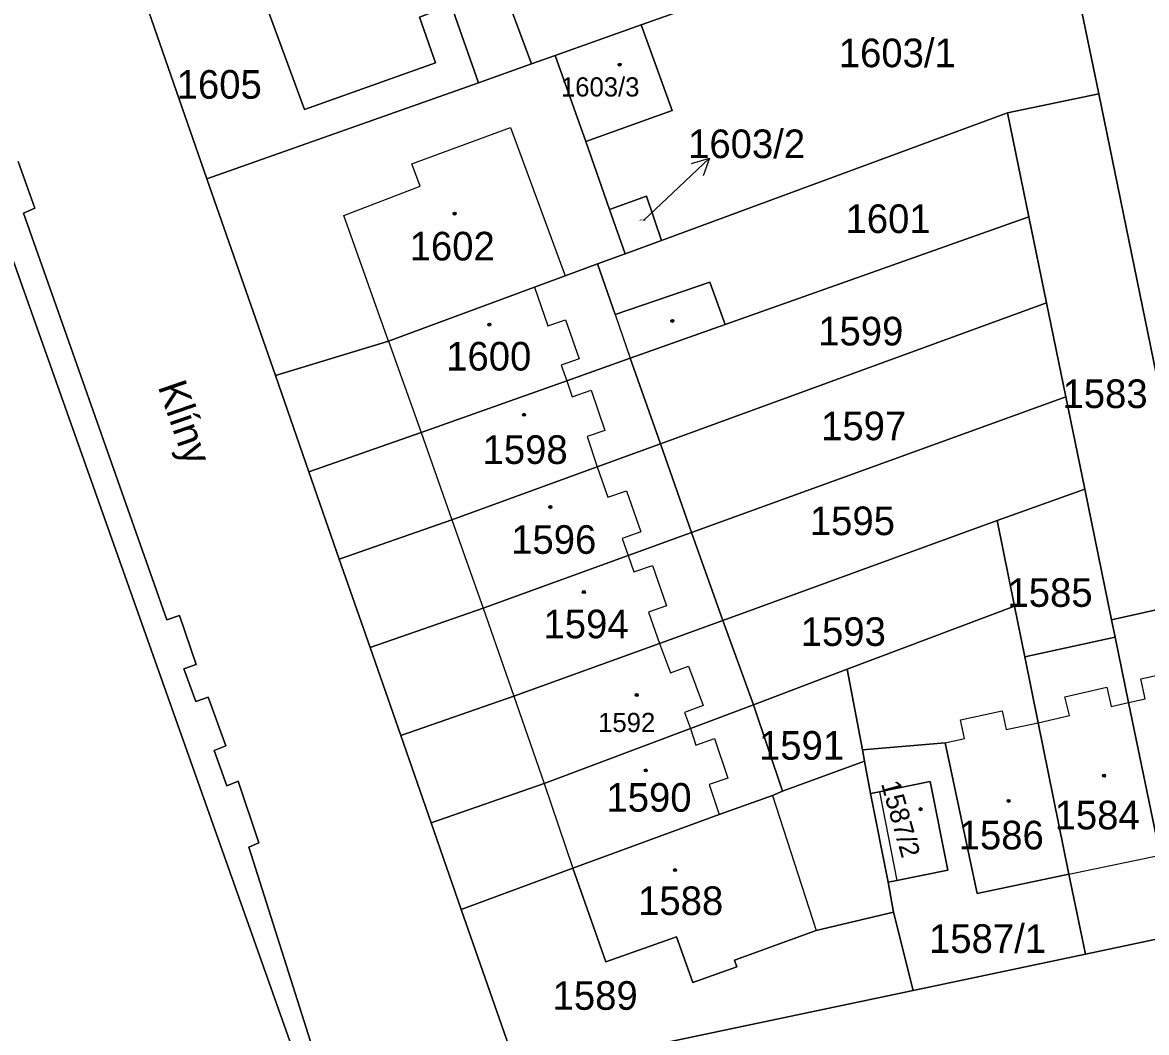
# Model space of a CAD drawing. Extents: x -596233 to -595156, y -1161235 to -1159375.
# Drawn here: x -595945.9 to -595879.1, y -1161019.3 to -1160959.3 of the extents above; entities that cross this region are included whole.
import ezdxf

# ---------------------------------------------------------------- set-up
doc = ezdxf.new("R2010")
doc.units = 0
for name, color, linetype in [('KN_CAR_KR', 7, 'Continuous'), ('KN_KULTURY', 7, 'Continuous'), ('KN_PARC_CIS_POM', 7, 'Continuous'), ('KN_PARC_CIS_POZ', 7, 'Continuous'), ('KN_PARC_CIS_STAV', 7, 'Continuous'), ('KN_PARC_PLOCHA', 7, 'Continuous'), ('KN_ULICE', 7, 'Continuous'), ('PARC_C_SIPKA', 7, 'Continuous'), ('parcely_l', 7, 'Continuous')]:
    doc.layers.add(name, color=color, linetype=linetype)

msp = doc.modelspace()

# ---------------------------------------------------------------- linework, layer by layer
at = {"layer": 'KN_CAR_KR'}
for points in [[(-595922.76, -1160967.74), (-595916.91, -1160965.58)], [(-595916.91, -1160965.58), (-595913.65, -1160974.38)], [(-595922.27, -1160969.05), (-595922.76, -1160967.74)], [(-595926.81, -1160970.79), (-595922.27, -1160969.05)], [(-595924.16, -1160978.26), (-595926.81, -1160970.79)], [(-595915.48, -1160975.06), (-595914.68, -1160977.35)], [(-595910.69, -1160976.68), (-595909.79, -1160979.28)], [(-595914.68, -1160977.35), (-595913.64, -1160976.99)], [(-595913.64, -1160976.99), (-595912.83, -1160979.32)], [(-595924.16, -1160978.26), (-595922.22, -1160983.7)], [(-595912.83, -1160979.32), (-595913.89, -1160979.69)], [(-595913.89, -1160979.69), (-595913.56, -1160980.62)], [(-595913.56, -1160980.62), (-595913.24, -1160981.57)], [(-595913.24, -1160981.57), (-595912.11, -1160981.18)], [(-595912.11, -1160981.18), (-595911.3, -1160983.58)], [(-595911.3, -1160983.58), (-595912.36, -1160983.93)], [(-595922.22, -1160983.7), (-595920.39, -1160988.89)], [(-595912.36, -1160983.93), (-595911.75, -1160985.73)], [(-595911.75, -1160985.73), (-595911.12, -1160987.54)], [(-595911.12, -1160987.54), (-595910.02, -1160987.15)], [(-595910.02, -1160987.15), (-595909.17, -1160989.6)], [(-595920.39, -1160988.89), (-595918.53, -1160994.12)], [(-595909.17, -1160989.6), (-595910.28, -1160989.99)], [(-595910.28, -1160989.99), (-595909.92, -1160991)], [(-595909.92, -1160991), (-595909.58, -1160991.97)], [(-595909.58, -1160991.97), (-595908.48, -1160991.59)], [(-595908.48, -1160991.59), (-595907.64, -1160993.98)], [(-595918.53, -1160994.12), (-595916.7, -1160999.36)], [(-595907.64, -1160993.98), (-595908.71, -1160994.36)], [(-595908.71, -1160994.36), (-595908.06, -1160996.22)], [(-595908.06, -1160996.22), (-595907.4, -1160997.98)], [(-595907.4, -1160997.98), (-595906.34, -1160997.58)], [(-595906.34, -1160997.58), (-595905.47, -1160999.91)], [(-595879.46, -1160998.33), (-595876.94, -1160997.77)], [(-595883.97, -1160999.4), (-595881.49, -1160998.82)], [(-595881.49, -1160998.82), (-595881.22, -1160999.97)], [(-595879.2, -1160999.51), (-595879.46, -1160998.33)], [(-595916.7, -1160999.36), (-595914.9, -1161004.55)], [(-595883.71, -1161000.5), (-595883.97, -1160999.4)], [(-595880.19, -1160999.73), (-595879.2, -1160999.51)], [(-595905.47, -1160999.91), (-595906.58, -1161000.33)], [(-595890.18, -1161000.76), (-595887.7, -1161000.23)], [(-595887.7, -1161000.23), (-595887.46, -1161001.34)], [(-595881.22, -1160999.97), (-595880.19, -1160999.73)], [(-595906.58, -1161000.33), (-595906.22, -1161001.28)], [(-595889.94, -1161001.87), (-595890.18, -1161000.76)], [(-595887.46, -1161001.34), (-595885.57, -1161000.94)], [(-595885.57, -1161000.94), (-595883.71, -1161000.5)], [(-595906.22, -1161001.28), (-595905.89, -1161002.26)], [(-595905.89, -1161002.26), (-595904.78, -1161001.88)], [(-595904.78, -1161001.88), (-595904, -1161004.23)], [(-595891.09, -1161002.12), (-595889.94, -1161001.87)], [(-595904, -1161004.23), (-595905.11, -1161004.61)], [(-595914.9, -1161004.55), (-595913.2, -1161009.57)], [(-595905.11, -1161004.61), (-595904.52, -1161006.38)], [(-595901.34, -1161005.26), (-595898.75, -1161013.27)], [(-595894.99, -1161005.04), (-595893.96, -1161010.3)], [(-595883.75, -1161009.94), (-595878.32, -1161008.8)]]:
    msp.add_lwpolyline(points, dxfattribs=at)
at = {"layer": 'KN_KULTURY'}
for centre, radius in [((-595910.42, -1160961.83), 0.09), ((-595910.42, -1160961.83), 0.0398), ((-595920.23, -1160970.69), 0.09), ((-595920.23, -1160970.69), 0.0398), ((-595918.16, -1160977.28), 0.09), ((-595918.16, -1160977.28), 0.0398), ((-595907.29, -1160977.06), 0.09), ((-595907.29, -1160977.06), 0.0398), ((-595916.1, -1160982.64), 0.09), ((-595916.1, -1160982.64), 0.0398), ((-595914.54, -1160988.12), 0.09), ((-595914.54, -1160988.12), 0.0398), ((-595912.55, -1160993.17), 0.09), ((-595912.55, -1160993.17), 0.0398), ((-595909.41, -1160999.29), 0.09), ((-595909.41, -1160999.29), 0.0398), ((-595908.87, -1161003.77), 0.09), ((-595908.87, -1161003.77), 0.0398), ((-595881.65, -1161004.08), 0.09), ((-595881.65, -1161004.08), 0.0398), ((-595887.32, -1161005.58), 0.09), ((-595887.32, -1161005.58), 0.0398), ((-595892.55, -1161006.07), 0.09), ((-595892.55, -1161006.07), 0.0398), ((-595907.13, -1161009.69), 0.09), ((-595907.13, -1161009.69), 0.0398)]:
    msp.add_circle(centre, radius, dxfattribs=at)
at = {"layer": 'KN_PARC_PLOCHA'}
for points in [[(-595928.46, -1161024.22), (-595963.05, -1160926.68)], [(-595963.05, -1160926.68), (-595928.46, -1161024.22), (-595919, -1161056.06), (-595900.87, -1161137.65), (-595901.34, -1161137.73), (-595903.95, -1161138.15), (-595904.75, -1161140.26), (-595905.56, -1161142.28), (-595906.73, -1161144.3), (-595908.51, -1161146.01), (-595911.15, -1161147.82), (-595913.46, -1161148.94), (-595935.55, -1161156.06), (-595938.4, -1161156.98), (-595944.25, -1161155.13), (-595946.59, -1161152.37)], [(-595947.59, -1160932.78), (-595945.44, -1160938.83), (-595943.25, -1160945), (-595938.89, -1160957.26), (-595934.94, -1160968.62), (-595930.87, -1160980.3), (-595928.88, -1160986.02), (-595927.08, -1160991.21), (-595925.25, -1160996.46), (-595923.43, -1161001.7), (-595921.62, -1161006.89), (-595919.83, -1161012.04), (-595916.44, -1161021.78)], [(-595946.16, -1160967.59), (-595945.16, -1160970.37), (-595945.84, -1160970.67), (-595937.32, -1160994.82), (-595936.57, -1160994.57), (-595935.57, -1160997.47), (-595936.32, -1160997.73), (-595935.6, -1160999.68), (-595934.86, -1160999.42), (-595933.82, -1161002.3), (-595934.5, -1161002.59), (-595933.76, -1161004.69), (-595933.08, -1161004.4), (-595931.85, -1161008.07), (-595932.45, -1161008.33), (-595923.68, -1161035.97)], [(-595923.68, -1161035.97), (-595932.45, -1161008.33), (-595931.85, -1161008.07), (-595933.08, -1161004.4), (-595933.76, -1161004.69), (-595934.5, -1161002.59), (-595933.82, -1161002.3), (-595934.86, -1160999.42), (-595935.6, -1160999.68), (-595936.32, -1160997.73), (-595935.57, -1160997.47), (-595936.57, -1160994.57), (-595937.32, -1160994.82), (-595945.84, -1160970.67), (-595945.16, -1160970.37), (-595946.16, -1160967.59)], [(-595916.44, -1161021.78), (-595892.98, -1161016.84), (-595882.75, -1161014.69), (-595877.32, -1161013.54), (-595871.94, -1161012.41), (-595866.56, -1161011.28), (-595861.18, -1161010.14), (-595855.79, -1161009.01), (-595850.31, -1161007.86), (-595844.93, -1161006.72), (-595839.55, -1161005.59), (-595834.21, -1161004.47), (-595828.83, -1161003.33), (-595818.41, -1161001.14), (-595816.25, -1161010.92), (-595828.33, -1161013.45), (-595833.66, -1161014.56), (-595839.06, -1161015.69), (-595849.85, -1161017.95), (-595855.21, -1161019.07), (-595860.62, -1161020.2)]]:
    msp.add_lwpolyline(points, dxfattribs=at)
for points in [[(-595889.86, -1160952.65), (-595909.14, -1160959.48), (-595914.25, -1160961.29), (-595915.66, -1160961.79), (-595919.87, -1160950.45), (-595896.42, -1160942.14), (-595889.93, -1160939.84)], [(-595915.66, -1160961.79), (-595918.81, -1160962.91), (-595920.44, -1160958.31), (-595922.32, -1160959.01), (-595921.36, -1160961.72), (-595929.14, -1160964.5), (-595932.63, -1160955.01), (-595932.43, -1160954.94), (-595922.85, -1160951.5), (-595922.62, -1160951.42), (-595919.87, -1160950.45)], [(-595881.86, -1160956.74), (-595883.3, -1160957.05), (-595881.96, -1160963.58), (-595887.39, -1160964.71), (-595907.93, -1160972.28), (-595908.82, -1160969.66), (-595911.02, -1160970.44), (-595912.44, -1160966.41), (-595907.31, -1160964.56), (-595909.14, -1160959.48), (-595889.86, -1160952.65), (-595883.36, -1160950.34)], [(-595918.81, -1160962.91), (-595934.94, -1160968.62), (-595938.89, -1160957.26), (-595932.63, -1160955.01), (-595929.14, -1160964.5), (-595921.36, -1160961.72), (-595922.32, -1160959.01), (-595920.44, -1160958.31)], [(-595870.47, -1160992.32), (-595875.81, -1160993.61), (-595881.96, -1160963.58), (-595883.3, -1160957.05), (-595881.86, -1160956.74), (-595877.93, -1160955.88)], [(-595912.44, -1160966.41), (-595914.25, -1160961.29), (-595909.14, -1160959.48), (-595907.31, -1160964.56)], [(-595912.44, -1160966.41), (-595911.02, -1160970.44), (-595910.09, -1160973.07), (-595911.73, -1160973.68), (-595913.65, -1160974.38), (-595915.48, -1160975.06), (-595924.16, -1160978.26), (-595930.87, -1160980.3), (-595934.94, -1160968.62), (-595918.81, -1160962.91), (-595915.66, -1160961.79), (-595914.25, -1160961.29)], [(-595875.81, -1160993.61), (-595881.2, -1160994.83), (-595882.8, -1160987.05), (-595883.92, -1160981.58), (-595885.07, -1160975.98), (-595886.12, -1160970.87), (-595887.39, -1160964.71), (-595881.96, -1160963.58)], [(-595886.12, -1160970.87), (-595904.16, -1160977.28), (-595905.06, -1160974.76), (-595910.69, -1160976.68), (-595911.73, -1160973.68), (-595910.09, -1160973.07), (-595907.93, -1160972.28), (-595887.39, -1160964.71)], [(-595907.93, -1160972.28), (-595910.09, -1160973.07), (-595911.02, -1160970.44), (-595908.82, -1160969.66)], [(-595885.07, -1160975.98), (-595908, -1160984.36), (-595909.79, -1160979.28), (-595904.16, -1160977.28), (-595886.12, -1160970.87)], [(-595904.16, -1160977.28), (-595909.79, -1160979.28), (-595913.56, -1160980.62), (-595922.22, -1160983.7), (-595928.88, -1160986.02), (-595930.87, -1160980.3), (-595924.16, -1160978.26), (-595915.48, -1160975.06), (-595913.65, -1160974.38), (-595911.73, -1160973.68), (-595910.69, -1160976.68), (-595905.06, -1160974.76)], [(-595883.92, -1160981.58), (-595906.16, -1160989.64), (-595908, -1160984.36), (-595885.07, -1160975.98)], [(-595908, -1160984.36), (-595911.75, -1160985.73), (-595920.39, -1160988.89), (-595927.08, -1160991.21), (-595928.88, -1160986.02), (-595922.22, -1160983.7), (-595913.56, -1160980.62), (-595909.79, -1160979.28)], [(-595882.8, -1160987.05), (-595887.99, -1160988.93), (-595904.3, -1160994.86), (-595906.16, -1160989.64), (-595883.92, -1160981.58)], [(-595906.16, -1160989.64), (-595909.92, -1160991), (-595918.53, -1160994.12), (-595925.25, -1160996.46), (-595927.08, -1160991.21), (-595920.39, -1160988.89), (-595911.75, -1160985.73), (-595908, -1160984.36)], [(-595881.2, -1160994.83), (-595880.99, -1160995.85), (-595886.36, -1160997.02), (-595886.97, -1160994.01), (-595887.99, -1160988.93), (-595882.8, -1160987.05)], [(-595886.97, -1160994.01), (-595896.91, -1160997.76), (-595902.48, -1160999.87), (-595904.3, -1160994.86), (-595887.99, -1160988.93)], [(-595904.3, -1160994.86), (-595908.06, -1160996.22), (-595916.7, -1160999.36), (-595923.43, -1161001.7), (-595925.25, -1160996.46), (-595918.53, -1160994.12), (-595909.92, -1160991), (-595906.16, -1160989.64)], [(-595871.94, -1161012.41), (-595877.32, -1161013.54), (-595878.32, -1161008.8), (-595880.19, -1160999.73), (-595880.99, -1160995.85), (-595881.2, -1160994.83), (-595875.81, -1160993.61), (-595874.81, -1160998.51), (-595872.95, -1161007.62)], [(-595886.36, -1160997.02), (-595885.57, -1161000.94), (-595883.75, -1161009.94), (-595889.18, -1161011.09), (-595891.09, -1161002.12), (-595896, -1161002.54), (-595896.91, -1160997.76), (-595886.97, -1160994.01)], [(-595902.48, -1160999.87), (-595906.22, -1161001.28), (-595914.9, -1161004.55), (-595921.62, -1161006.89), (-595923.43, -1161001.7), (-595916.7, -1160999.36), (-595908.06, -1160996.22), (-595904.3, -1160994.86)], [(-595877.32, -1161013.54), (-595882.75, -1161014.69), (-595883.75, -1161009.94), (-595885.57, -1161000.94), (-595886.36, -1160997.02), (-595880.99, -1160995.85), (-595880.19, -1160999.73), (-595878.32, -1161008.8)], [(-595896, -1161002.54), (-595895.87, -1161003.21), (-595900.75, -1161005), (-595902.48, -1160999.87), (-595896.91, -1160997.76)], [(-595900.75, -1161005), (-595901.34, -1161005.26), (-595904.52, -1161006.38), (-595913.2, -1161009.57), (-595919.83, -1161012.04), (-595921.62, -1161006.89), (-595914.9, -1161004.55), (-595906.22, -1161001.28), (-595902.48, -1160999.87)], [(-595883.75, -1161009.94), (-595882.75, -1161014.69), (-595892.98, -1161016.84), (-595894.16, -1161012.18), (-595894.48, -1161010.4), (-595893.96, -1161010.3), (-595890.92, -1161009.69), (-595891.97, -1161004.43), (-595894.99, -1161005.04), (-595895.52, -1161005.14), (-595895.87, -1161003.21), (-595896, -1161002.54), (-595891.09, -1161002.12), (-595889.18, -1161011.09)], [(-595895.52, -1161005.14), (-595894.48, -1161010.4), (-595894.16, -1161012.18), (-595898.75, -1161013.27), (-595903.61, -1161015.04), (-595903.47, -1161015.43), (-595906.08, -1161016.37), (-595907.04, -1161013.66), (-595911.24, -1161015.14), (-595913.2, -1161009.57), (-595904.52, -1161006.38), (-595901.34, -1161005.26), (-595900.75, -1161005), (-595895.87, -1161003.21)], [(-595894.48, -1161010.4), (-595895.52, -1161005.14), (-595894.99, -1161005.04), (-595891.97, -1161004.43), (-595890.92, -1161009.69), (-595893.96, -1161010.3)], [(-595894.16, -1161012.18), (-595892.98, -1161016.84), (-595916.44, -1161021.78), (-595919.83, -1161012.04), (-595913.2, -1161009.57), (-595911.24, -1161015.14), (-595907.04, -1161013.66), (-595906.08, -1161016.37), (-595903.47, -1161015.43), (-595903.61, -1161015.04), (-595898.75, -1161013.27)]]:
    msp.add_lwpolyline(points, close=True, dxfattribs=at)
at = {"layer": 'PARC_C_SIPKA'}
for points in [[(-595909.01, -1160971.1), (-595907.27, -1160969.45), (-595905.0856, -1160967.3937)], [(-595906.1564, -1160967.7151), (-595905.0856, -1160967.3937), (-595905.471, -1160968.4432)]]:
    msp.add_lwpolyline(points, dxfattribs=at)
at = {"layer": 'parcely_l'}
for points in [[(-595970.85, -1160905.06), (-595963.05, -1160926.68), (-595928.46, -1161024.22), (-595919, -1161056.06), (-595900.87, -1161137.65), (-595901.34, -1161137.73)], [(-595919.87, -1160950.45), (-595915.66, -1160961.79)], [(-595909.14, -1160959.48), (-595889.86, -1160952.65)], [(-595918.81, -1160962.91), (-595920.44, -1160958.31), (-595922.32, -1160959.01), (-595921.36, -1160961.72), (-595929.14, -1160964.5), (-595932.63, -1160955.01)], [(-595881.86, -1160956.74), (-595883.3, -1160957.05), (-595881.96, -1160963.58)], [(-595938.89, -1160957.26), (-595934.94, -1160968.62)], [(-595909.14, -1160959.48), (-595914.25, -1160961.29)], [(-595912.44, -1160966.41), (-595907.31, -1160964.56), (-595909.14, -1160959.48)], [(-595914.25, -1160961.29), (-595915.66, -1160961.79)], [(-595912.44, -1160966.41), (-595914.25, -1160961.29)], [(-595915.66, -1160961.79), (-595918.81, -1160962.91)], [(-595934.94, -1160968.62), (-595918.81, -1160962.91)], [(-595881.96, -1160963.58), (-595887.39, -1160964.71)], [(-595881.96, -1160963.58), (-595875.81, -1160993.61)], [(-595887.39, -1160964.71), (-595907.93, -1160972.28)], [(-595886.12, -1160970.87), (-595887.39, -1160964.71)], [(-595911.02, -1160970.44), (-595912.44, -1160966.41)], [(-595898.31, -1161145), (-595900.34, -1161134.29), (-595901.08, -1161134.44), (-595908.87, -1161094.65), (-595911.35, -1161082.95), (-595915.17, -1161066.86), (-595916.79, -1161060.49), (-595923.68, -1161035.97), (-595932.45, -1161008.33), (-595931.85, -1161008.07), (-595933.08, -1161004.4), (-595933.76, -1161004.69), (-595934.5, -1161002.59), (-595933.82, -1161002.3), (-595934.86, -1160999.42), (-595935.6, -1160999.68), (-595936.32, -1160997.73), (-595935.57, -1160997.47), (-595936.57, -1160994.57), (-595937.32, -1160994.82), (-595945.84, -1160970.67), (-595945.16, -1160970.37), (-595946.16, -1160967.59)], [(-595934.94, -1160968.62), (-595930.87, -1160980.3)], [(-595911.02, -1160970.44), (-595908.82, -1160969.66), (-595907.93, -1160972.28)], [(-595910.09, -1160973.07), (-595911.02, -1160970.44)], [(-595904.16, -1160977.28), (-595886.12, -1160970.87)], [(-595886.12, -1160970.87), (-595885.07, -1160975.98)], [(-595907.93, -1160972.28), (-595910.09, -1160973.07)], [(-595910.09, -1160973.07), (-595911.73, -1160973.68)], [(-595930.87, -1160980.3), (-595924.16, -1160978.26), (-595915.48, -1160975.06), (-595913.65, -1160974.38), (-595911.73, -1160973.68)], [(-595911.73, -1160973.68), (-595910.69, -1160976.68), (-595905.06, -1160974.76), (-595904.16, -1160977.28)], [(-595885.07, -1160975.98), (-595908, -1160984.36)], [(-595885.07, -1160975.98), (-595883.92, -1160981.58)], [(-595909.79, -1160979.28), (-595904.16, -1160977.28)], [(-595909.79, -1160979.28), (-595913.56, -1160980.62), (-595922.22, -1160983.7), (-595928.88, -1160986.02)], [(-595908, -1160984.36), (-595909.79, -1160979.28)], [(-595930.87, -1160980.3), (-595928.88, -1160986.02)], [(-595883.92, -1160981.58), (-595906.16, -1160989.64)], [(-595883.92, -1160981.58), (-595882.8, -1160987.05)], [(-595908, -1160984.36), (-595911.75, -1160985.73), (-595920.39, -1160988.89), (-595927.08, -1160991.21)], [(-595906.16, -1160989.64), (-595908, -1160984.36)], [(-595928.88, -1160986.02), (-595927.08, -1160991.21)], [(-595882.8, -1160987.05), (-595887.99, -1160988.93)], [(-595882.8, -1160987.05), (-595881.2, -1160994.83)], [(-595904.3, -1160994.86), (-595887.99, -1160988.93)], [(-595887.99, -1160988.93), (-595886.97, -1160994.01)], [(-595925.25, -1160996.46), (-595918.53, -1160994.12), (-595909.92, -1160991), (-595906.16, -1160989.64)], [(-595904.3, -1160994.86), (-595906.16, -1160989.64)], [(-595927.08, -1160991.21), (-595925.25, -1160996.46)], [(-595881.2, -1160994.83), (-595875.81, -1160993.61)], [(-595886.97, -1160994.01), (-595896.91, -1160997.76)], [(-595886.36, -1160997.02), (-595886.97, -1160994.01)], [(-595923.43, -1161001.7), (-595916.7, -1160999.36), (-595908.06, -1160996.22), (-595904.3, -1160994.86)], [(-595902.48, -1160999.87), (-595904.3, -1160994.86)], [(-595880.99, -1160995.85), (-595881.2, -1160994.83)], [(-595880.99, -1160995.85), (-595886.36, -1160997.02)], [(-595877.32, -1161013.54), (-595878.32, -1161008.8), (-595880.19, -1160999.73), (-595880.99, -1160995.85)], [(-595925.25, -1160996.46), (-595923.43, -1161001.7)], [(-595883.75, -1161009.94), (-595885.57, -1161000.94), (-595886.36, -1160997.02)], [(-595896.91, -1160997.76), (-595902.48, -1160999.87)], [(-595896, -1161002.54), (-595896.91, -1160997.76)], [(-595921.62, -1161006.89), (-595914.9, -1161004.55), (-595906.22, -1161001.28), (-595902.48, -1160999.87)], [(-595902.48, -1160999.87), (-595900.75, -1161005)], [(-595923.43, -1161001.7), (-595921.62, -1161006.89)], [(-595883.75, -1161009.94), (-595889.18, -1161011.09), (-595891.09, -1161002.12), (-595896, -1161002.54)], [(-595895.87, -1161003.21), (-595896, -1161002.54)], [(-595895.87, -1161003.21), (-595900.75, -1161005)], [(-595895.52, -1161005.14), (-595895.87, -1161003.21)], [(-595895.52, -1161005.14), (-595894.99, -1161005.04), (-595891.97, -1161004.43), (-595890.92, -1161009.69), (-595893.96, -1161010.3), (-595894.48, -1161010.4)], [(-595900.75, -1161005), (-595901.34, -1161005.26), (-595904.52, -1161006.38), (-595913.2, -1161009.57)], [(-595894.48, -1161010.4), (-595895.52, -1161005.14)], [(-595921.62, -1161006.89), (-595919.83, -1161012.04)], [(-595919.83, -1161012.04), (-595913.2, -1161009.57)], [(-595913.2, -1161009.57), (-595911.24, -1161015.14), (-595907.04, -1161013.66), (-595906.08, -1161016.37), (-595903.47, -1161015.43), (-595903.61, -1161015.04), (-595898.75, -1161013.27), (-595894.16, -1161012.18)], [(-595882.75, -1161014.69), (-595883.75, -1161009.94)], [(-595894.16, -1161012.18), (-595894.48, -1161010.4)], [(-595919.83, -1161012.04), (-595916.44, -1161021.78)], [(-595894.16, -1161012.18), (-595892.98, -1161016.84)], [(-595882.75, -1161014.69), (-595877.32, -1161013.54)], [(-595892.98, -1161016.84), (-595882.75, -1161014.69)], [(-595892.98, -1161016.84), (-595916.44, -1161021.78)]]:
    msp.add_lwpolyline(points, dxfattribs=at)

# ---------------------------------------------------------------- texts
at = {"layer": 'KN_PARC_CIS_POM'}
msp.add_text('1603/2', height=0.1, dxfattribs=at).set_placement((-595909.2933, -1160971.1))
at = {"layer": 'KN_PARC_CIS_POZ'}
for s, p in [('1603/1', (-595897.4066, -1160961.99)), ('1605', (-595936.7366, -1160963.86)), ('1603/2', (-595906.3566, -1160967.39)), ('1601', (-595897.0066, -1160971.84)), ('1599', (-595898.6266, -1160978.52)), ('1583', (-595884.1166, -1160982.24)), ('1597', (-595898.4566, -1160984.15)), ('1595', (-595899.1266, -1160989.79)), ('1585', (-595887.3866, -1160994.05)), ('1593', (-595899.6666, -1160996.37)), ('1591', (-595902.1466, -1161003.13)), ('1587/1', (-595892.0466, -1161014.61)), ('1589', (-595914.4066, -1161017.99))]:
    msp.add_text(s, height=1.7, dxfattribs=at).set_placement(p)
at = {"layer": 'KN_PARC_CIS_STAV'}
for s, height, p in [('1603/3', 1.14, (-595913.91, -1160963.73)), ('1602', 1.7, (-595922.8966, -1160973.47)), ('1600', 1.7, (-595920.7266, -1160980.01)), ('1598', 1.7, (-595918.5666, -1160985.56)), ('1596', 1.7, (-595916.8666, -1160990.9)), ('1594', 1.7, (-595914.9466, -1160995.92)), ('1592', 1.14, (-595911.7, -1161001.49)), ('1590', 1.7, (-595911.2066, -1161006.22)), ('1584', 1.7, (-595884.5866, -1161007.27)), ('1586', 1.7, (-595890.2866, -1161008.46)), ('1588', 1.7, (-595909.3266, -1161012.36))]:
    msp.add_text(s, height=height, dxfattribs=at).set_placement(p)
msp.add_text('1587/2', height=1.14, rotation=285.677535, dxfattribs=at).set_placement((-595894.9028, -1161004.5502))
at = {"layer": 'KN_ULICE'}
msp.add_text('Klíny', height=1.7, rotation=289.045866, dxfattribs=at).set_placement((-595937.8679, -1160980.9579))

doc.saveas('drawing.dxf')
